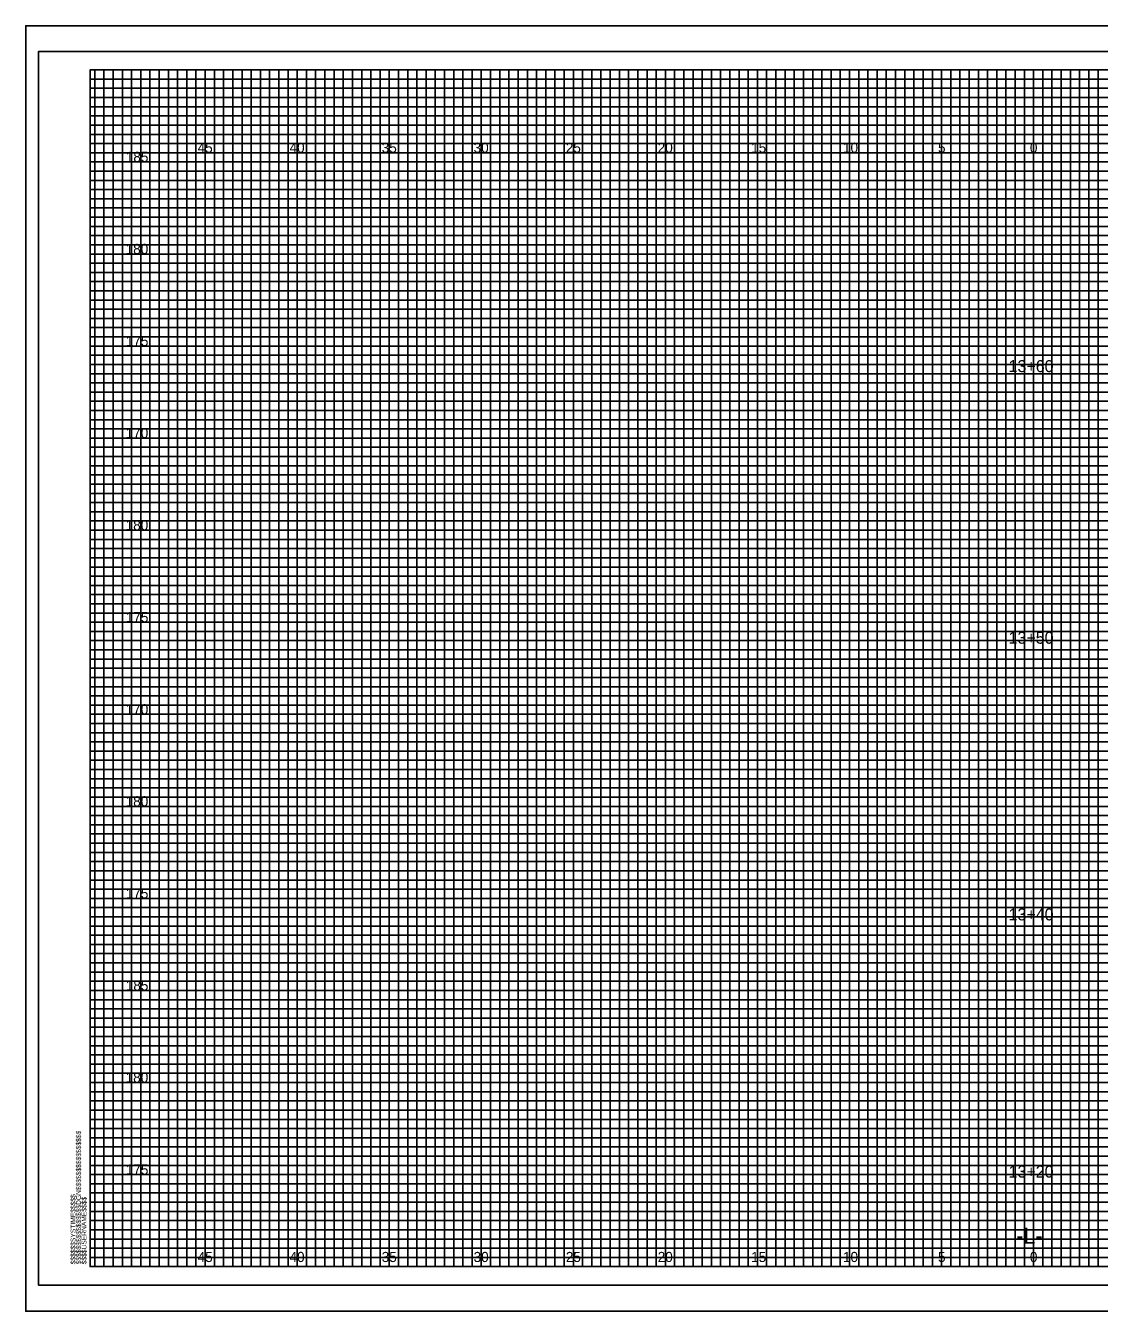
# Model space of a CAD drawing. Extents: x -4 to 103, y -2 to 6583.
# Drawn here: x -3.5 to 54.8, y 280.9 to 350.7 of the extents above; entities that cross this region are included whole.
import ezdxf

# ---------------------------------------------------------------- set-up
doc = ezdxf.new("R2010")
doc.units = 0
for name, color, linetype in [('Prop XS Alignment Label', 7, 'Continuous'), ('Prop XS Elevation Labels', 7, 'Continuous'), ('Prop XS Offset Labels', 7, 'Continuous'), ('Prop XS Station Labels', 7, 'Continuous'), ('Sheet Cross Section CELL', 7, 'Continuous'), ('Sheet Cross Section Grid Major CELL', 7, 'Continuous'), ('Sheet Cross Section Grid Middle CELL', 7, 'Continuous'), ('Sheet Cutting Line CELL', 7, 'Continuous'), ('Sheet DOT Grid CELL', 7, 'Continuous'), ('Sheet Plot Border Inside CELL', 7, 'Continuous'), ('Sheet Plot Border Outside CELL', 7, 'Continuous')]:
    doc.layers.add(name, color=color, linetype=linetype)

msp = doc.modelspace()

# ---------------------------------------------------------------- linework, layer by layer
at = {"layer": 'Sheet Cross Section CELL'}
msp.add_lwpolyline([(102.5, 348.3), (0, 348.3), (0, 283.3), (102.5, 283.3)], close=True, dxfattribs=at)
at = {"layer": 'Sheet Cross Section Grid Major CELL'}
for points in [[(1.25, 283.3), (1.25, 348.3), (3.75, 348.3), (3.75, 283.3), (6.25, 283.3), (6.25, 348.3), (8.75, 348.3), (8.75, 283.3), (11.25, 283.3), (11.25, 348.3), (13.75, 348.3), (13.75, 283.3), (16.25, 283.3), (16.25, 348.3), (18.75, 348.3), (18.75, 283.3), (21.25, 283.3), (21.25, 348.3), (23.75, 348.3), (23.75, 283.3), (26.25, 283.3), (26.25, 348.3), (28.75, 348.3), (28.75, 283.3), (31.25, 283.3), (31.25, 348.3), (33.75, 348.3), (33.75, 283.3), (36.25, 283.3), (36.25, 348.3), (38.75, 348.3), (38.75, 283.3), (41.25, 283.3), (41.25, 348.3), (43.75, 348.3), (43.75, 283.3), (46.25, 283.3), (46.25, 348.3), (48.75, 348.3), (48.75, 283.3), (51.25, 283.3), (51.25, 348.3), (53.75, 348.3), (53.75, 283.3)], [(102.5, 343.3), (0, 343.3), (0, 345.8), (74.25, 345.8)], [(102.5, 338.3), (0, 338.3), (0, 340.8), (102.5, 340.8)], [(102.5, 333.3), (0, 333.3), (0, 335.8), (102.5, 335.8)], [(102.5, 328.3), (0, 328.3), (0, 330.8), (102.5, 330.8)], [(102.5, 323.3), (0, 323.3), (0, 325.8), (102.5, 325.8)], [(102.5, 318.3), (0, 318.3), (0, 320.8), (102.5, 320.8)], [(102.5, 313.3), (0, 313.3), (0, 315.8), (102.5, 315.8)], [(102.5, 308.3), (0, 308.3), (0, 310.8), (102.5, 310.8)], [(102.5, 303.3), (0, 303.3), (0, 305.8), (102.5, 305.8)], [(102.5, 298.3), (0, 298.3), (0, 300.8), (102.5, 300.8)], [(102.5, 293.3), (0, 293.3), (0, 295.8), (102.5, 295.8)], [(102.5, 288.3), (0, 288.3), (0, 290.8), (102.5, 290.8)], [(0, 285.8), (102.5, 285.8)]]:
    msp.add_lwpolyline(points, dxfattribs=at)
at = {"layer": 'Sheet Cross Section Grid Middle CELL'}
for points in [[(0, 345.3), (0, 346.3), (74.25, 346.3), (74.25, 346.8), (0, 346.8), (0, 347.3), (74.25, 347.3), (74.25, 347.8), (0, 347.8)], [(0.25, 283.3), (0.25, 348.3), (0.75, 348.3), (0.75, 283.3), (1.75, 283.3), (1.75, 348.3), (2.25, 348.3), (2.25, 283.3), (2.75, 283.3), (2.75, 348.3), (3.25, 348.3), (3.25, 283.3), (4.25, 283.3), (4.25, 348.3), (4.75, 348.3), (4.75, 283.3), (5.25, 283.3), (5.25, 348.3), (5.75, 348.3), (5.75, 283.3), (6.75, 283.3), (6.75, 348.3), (7.25, 348.3), (7.25, 283.3), (7.75, 283.3), (7.75, 348.3), (8.25, 348.3), (8.25, 283.3), (9.25, 283.3), (9.25, 348.3), (9.75, 348.3), (9.75, 283.3), (10.25, 283.3), (10.25, 348.3), (10.75, 348.3), (10.75, 283.3), (11.75, 283.3), (11.75, 348.3), (12.25, 348.3), (12.25, 283.3), (12.75, 283.3), (12.75, 348.3), (13.25, 348.3), (13.25, 283.3), (14.25, 283.3), (14.25, 348.3), (14.75, 348.3), (14.75, 283.3), (15.75, 283.3), (15.25, 283.3), (15.25, 348.3), (15.75, 348.3), (15.75, 283.3), (16.75, 283.3), (16.75, 348.3), (17.25, 348.3), (17.25, 283.3), (17.75, 283.3), (17.75, 348.3), (18.25, 348.3), (18.25, 283.3), (19.25, 283.3), (19.25, 348.3), (19.75, 348.3), (19.75, 283.3), (20.25, 283.3), (20.25, 348.3), (20.75, 348.3), (20.75, 283.3), (21.75, 283.3), (21.75, 348.3), (22.25, 348.3), (22.25, 283.3), (22.75, 283.3), (22.75, 348.3), (23.25, 348.3), (23.25, 283.3), (24.25, 283.3), (24.25, 348.3), (24.75, 348.3), (24.75, 283.3), (25.25, 283.3), (25.25, 348.3), (25.75, 348.3), (25.75, 283.3), (26.75, 283.3), (26.75, 348.3), (27.25, 348.3), (27.25, 283.3), (27.75, 283.3), (27.75, 348.3), (28.25, 348.3), (28.25, 283.3), (29.25, 283.3), (29.25, 348.3), (29.75, 348.3), (29.75, 283.3), (30.25, 283.3), (30.25, 348.3), (30.75, 348.3), (30.75, 283.3)], [(30.75, 283.3), (31.75, 283.3), (31.75, 348.3), (32.25, 348.3), (32.25, 283.3), (32.75, 283.3), (32.75, 348.3), (33.25, 348.3), (33.25, 283.3), (34.25, 283.3), (34.25, 348.3), (34.75, 348.3), (34.75, 283.3), (35.25, 283.3), (35.25, 348.3), (35.75, 348.3), (35.75, 283.3), (36.75, 283.3), (36.75, 348.3), (37.25, 348.3), (37.25, 283.3), (37.75, 283.3), (37.75, 348.3), (37.75, 283.3)], [(38.25, 348.3), (38.25, 283.3), (39.25, 283.3), (39.25, 348.3), (39.75, 348.3), (39.75, 283.3), (40.25, 283.3), (40.25, 348.3), (40.75, 348.3), (40.75, 283.3), (41.75, 283.3), (41.75, 348.3), (42.25, 348.3), (42.25, 283.3), (42.75, 283.3), (42.75, 348.3), (43.25, 348.3), (43.25, 283.3), (43.75, 283.3), (44.25, 283.3), (44.25, 348.3), (44.75, 348.3), (44.75, 283.3), (45.25, 283.3), (45.25, 348.3), (45.75, 348.3), (45.75, 283.3), (46.75, 283.3), (46.75, 348.3), (47.25, 348.3), (47.25, 283.3), (47.75, 283.3), (47.75, 348.3), (48.25, 348.3), (48.25, 283.3), (49.25, 283.3), (49.25, 348.3), (49.75, 348.3), (49.75, 283.3), (50.25, 283.3), (50.25, 348.3), (50.75, 348.3), (50.75, 283.3), (51.75, 283.3), (51.75, 348.3), (52.25, 348.3), (52.25, 283.3), (52.75, 283.3), (52.75, 348.3), (53.25, 348.3), (53.25, 283.3), (54.25, 283.3), (54.25, 348.3), (54.75, 348.3), (54.75, 283.3), (55.25, 283.3)], [(102.5, 345.3), (0, 345.3)], [(102.5, 344.3), (0, 344.3), (0, 344.8), (102.5, 344.8)], [(102.5, 342.8), (0, 342.8), (0, 343.8), (102.5, 343.8)], [(102.5, 341.8), (0, 341.8), (0, 342.3), (102.5, 342.3)], [(102.5, 340.3), (0, 340.3), (0, 341.3), (102.5, 341.3)], [(102.5, 339.3), (0, 339.3), (0, 339.8), (102.5, 339.8)], [(102.5, 337.8), (0, 337.8), (0, 338.8), (102.5, 338.8)], [(102.5, 336.8), (0, 336.8), (0, 337.3), (102.5, 337.3)], [(0, 336.3), (102.5, 336.3)], [(102.5, 335.3), (0, 335.3)], [(102.5, 334.3), (0, 334.3), (0, 334.8), (102.5, 334.8)], [(102.5, 332.8), (0, 332.8), (0, 333.8), (102.5, 333.8)], [(102.5, 331.8), (0, 331.8), (0, 332.3), (102.5, 332.3)], [(102.5, 330.3), (0, 330.3), (0, 331.3), (102.5, 331.3)], [(102.5, 329.3), (0, 329.3), (0, 329.8), (102.5, 329.8)], [(102.5, 327.8), (0, 327.8), (0, 328.8), (102.5, 328.8)], [(102.5, 326.8), (0, 326.8), (0, 327.3), (102.5, 327.3)], [(102.5, 325.3), (0, 325.3), (0, 326.3), (102.5, 326.3)], [(102.5, 324.3), (0, 324.3), (0, 324.8), (102.5, 324.8)], [(102.5, 322.8), (0, 322.8), (0, 323.8), (102.5, 323.8)], [(102.5, 321.8), (0, 321.8), (0, 322.3), (102.5, 322.3)], [(102.5, 320.3), (0, 320.3), (0, 321.3), (102.5, 321.3)], [(102.5, 319.3), (0, 319.3), (0, 319.8), (102.5, 319.8)], [(102.5, 317.8), (0, 317.8), (0, 318.8), (102.5, 318.8)], [(102.5, 316.8), (0, 316.8), (0, 317.3), (102.5, 317.3)], [(102.5, 315.3), (0, 315.3), (0, 316.3), (102.5, 316.3)], [(102.5, 314.3), (0, 314.3), (0, 314.8)], [(0, 314.8), (102.5, 314.8)], [(102.5, 312.8), (0, 312.8), (0, 313.8), (102.5, 313.8)], [(102.5, 311.8), (0, 311.8), (0, 312.3), (102.5, 312.3)], [(102.5, 310.3), (0, 310.3), (0, 311.3), (102.5, 311.3)], [(102.5, 309.3), (0, 309.3), (0, 309.8), (102.5, 309.8)], [(102.5, 307.8), (0, 307.8), (0, 308.8), (102.5, 308.8)], [(102.5, 306.8), (0, 306.8), (0, 307.3), (102.5, 307.3)], [(102.5, 305.3), (0, 305.3), (0, 306.3), (102.5, 306.3)], [(102.5, 304.3), (0, 304.3), (0, 304.8), (102.5, 304.8)], [(102.5, 302.8), (0, 302.8), (0, 303.8), (102.5, 303.8)], [(102.5, 301.8), (0, 301.8), (0, 302.3), (102.5, 302.3)], [(102.5, 300.3), (0, 300.3), (0, 301.3), (102.5, 301.3)], [(102.5, 299.3), (0, 299.3), (0, 299.8), (102.5, 299.8)], [(102.5, 297.8), (0, 297.8), (0, 298.8), (102.5, 298.8)], [(102.5, 296.8), (0, 296.8), (0, 297.3), (102.5, 297.3)], [(102.5, 295.3), (0, 295.3), (0, 296.3), (102.5, 296.3)], [(102.5, 294.3), (0, 294.3), (0, 294.8), (102.5, 294.8)], [(102.5, 292.8), (0, 292.8), (0, 293.8), (102.5, 293.8)], [(102.5, 291.8), (0, 291.8), (0, 292.3), (102.5, 292.3)], [(102.5, 290.3), (0, 290.3), (0, 291.3), (102.5, 291.3)], [(102.5, 289.3), (0, 289.3), (0, 289.8), (102.5, 289.8)], [(102.5, 287.8), (0, 287.8), (0, 288.8), (102.5, 288.8)], [(102.5, 286.8), (0, 286.8), (0, 287.3), (102.5, 287.3)], [(102.5, 285.3), (0, 285.3), (0, 286.3), (102.5, 286.3)], [(102.5, 284.3), (0, 284.3), (0, 284.8), (102.5, 284.8)], [(0, 283.8), (102.5, 283.8)]]:
    msp.add_lwpolyline(points, dxfattribs=at)
at = {"layer": 'Sheet Cutting Line CELL'}
for p, q in [((-3.5, 350.7), (103.4, 350.7)), ((-3.5, 350.7), (-3.5, 280.875)), ((-3.5, 280.875), (103.4, 280.875))]:
    msp.add_line(p, q, dxfattribs=at)
at = {"layer": 'Sheet DOT Grid CELL'}
for p, q in [((1.25, 283.3), (1.25, 348.3)), ((3.75, 283.3), (3.75, 348.3)), ((6.25, 283.3), (6.25, 348.3)), ((8.75, 283.3), (8.75, 348.3)), ((11.25, 283.3), (11.25, 348.3)), ((13.75, 283.3), (13.75, 348.3)), ((16.25, 283.3), (16.25, 348.3)), ((18.75, 283.3), (18.75, 348.3)), ((21.25, 283.3), (21.25, 348.3)), ((23.75, 283.3), (23.75, 348.3)), ((26.25, 283.3), (26.25, 348.3)), ((28.75, 283.3), (28.75, 348.3)), ((31.25, 283.3), (31.25, 348.3)), ((33.75, 283.3), (33.75, 348.3)), ((36.25, 283.3), (36.25, 348.3)), ((38.75, 283.3), (38.75, 348.3)), ((41.25, 283.3), (41.25, 348.3)), ((43.75, 283.3), (43.75, 348.3)), ((46.25, 283.3), (46.25, 348.3)), ((48.75, 283.3), (48.75, 348.3)), ((51.25, 283.3), (51.25, 348.3)), ((53.75, 283.3), (53.75, 348.3)), ((0, 345.8), (74.25, 345.8)), ((0, 343.3), (102.5, 343.3)), ((0, 340.8), (102.5, 340.8)), ((0, 338.3), (102.5, 338.3)), ((0, 335.8), (102.5, 335.8)), ((0, 333.3), (102.5, 333.3)), ((0, 330.8), (102.5, 330.8)), ((0, 328.3), (102.5, 328.3)), ((0, 325.8), (102.5, 325.8)), ((0, 323.3), (102.5, 323.3)), ((0, 320.8), (102.5, 320.8)), ((0, 318.3), (102.5, 318.3)), ((0, 315.8), (102.5, 315.8)), ((0, 313.3), (102.5, 313.3)), ((0, 310.8), (102.5, 310.8)), ((0, 308.3), (102.5, 308.3)), ((0, 305.8), (102.5, 305.8)), ((0, 303.3), (102.5, 303.3)), ((0, 300.8), (102.5, 300.8)), ((0, 298.3), (102.5, 298.3)), ((0, 295.8), (102.5, 295.8)), ((0, 293.3), (102.5, 293.3)), ((0, 290.8), (102.5, 290.8)), ((0, 288.3), (102.5, 288.3)), ((0, 285.8), (102.5, 285.8))]:
    msp.add_line(p, q, dxfattribs=at)
at = {"layer": 'Sheet Plot Border Inside CELL'}
msp.add_lwpolyline([(103, 349.3), (-2.8, 349.3), (-2.8, 282.3), (103, 282.3)], close=True, dxfattribs=at)
at = {"layer": 'Sheet Plot Border Outside CELL'}
msp.add_lwpolyline([(103.4, 350.7), (-3.5, 350.7), (-3.5, 280.875), (103.4, 280.875)], close=True, dxfattribs=at)

# ---------------------------------------------------------------- texts
at = {"layer": 'Prop XS Alignment Label'}
msp.add_text('-L-', height=0.875, dxfattribs=at).set_placement((50.307, 284.55))
at = {"layer": 'Prop XS Elevation Labels'}
for s, p in [('185', (1.938, 343.3)), ('180', (1.93, 338.3)), ('175', (1.938, 333.3)), ('170', (1.93, 328.3)), ('180', (1.93, 323.3)), ('175', (1.938, 318.3)), ('170', (1.93, 313.3)), ('180', (1.93, 308.3)), ('175', (1.938, 303.3)), ('185', (1.938, 298.3)), ('180', (1.93, 293.3)), ('175', (1.938, 288.3))]:
    msp.add_text(s, height=0.55, dxfattribs=at).set_placement(p)
at = {"layer": 'Prop XS Offset Labels'}
for s, p in [('45', (5.84, 343.8)), ('40', (10.831, 343.8)), ('35', (15.84, 343.8)), ('30', (20.831, 343.8)), ('25', (25.84, 343.8)), ('20', (30.831, 343.8)), ('15', (35.906, 343.8)), ('10', (40.897, 343.8)), ('5', (46.057, 343.8)), ('0', (51.049, 343.8)), ('0', (51.049, 343.8)), ('45', (5.84, 283.55)), ('40', (10.831, 283.55)), ('35', (15.84, 283.55)), ('30', (20.831, 283.55)), ('25', (25.84, 283.55)), ('20', (30.831, 283.55)), ('15', (35.906, 283.55)), ('10', (40.897, 283.55)), ('5', (46.057, 283.55)), ('0', (51.049, 283.55)), ('0', (51.049, 283.55))]:
    msp.add_text(s, height=0.55, dxfattribs=at).set_placement(p)
at = {"layer": 'Prop XS Station Labels'}
for s, p in [('13+60', (49.893, 331.886)), ('13+50', (49.893, 317.133)), ('13+40', (49.893, 302.107)), ('13+20', (49.893, 288.137))]:
    msp.add_text(s, height=0.65, dxfattribs=at).set_placement(p)
at = {"layer": 'Sheet Cross Section CELL'}
for s, p in [('$$$$$$$$$$$$$$$$DGN$$$$$$$$$$$$$$$$', (-0.5, 283.425)), ('$$$$$$SYSTIME$$$$$', (-0.797, 283.425)), ('$$$$USERNAME$$$$', (-0.2, 283.425))]:
    msp.add_text(s, height=0.2625, rotation=90, dxfattribs=at).set_placement(p)
at = {"layer": 'Sheet Cross Section Grid Major CELL'}
msp.add_text('040397', height=0.0025, rotation=90, dxfattribs=at).set_placement((-0.001, 348.286))

doc.saveas('drawing.dxf')
